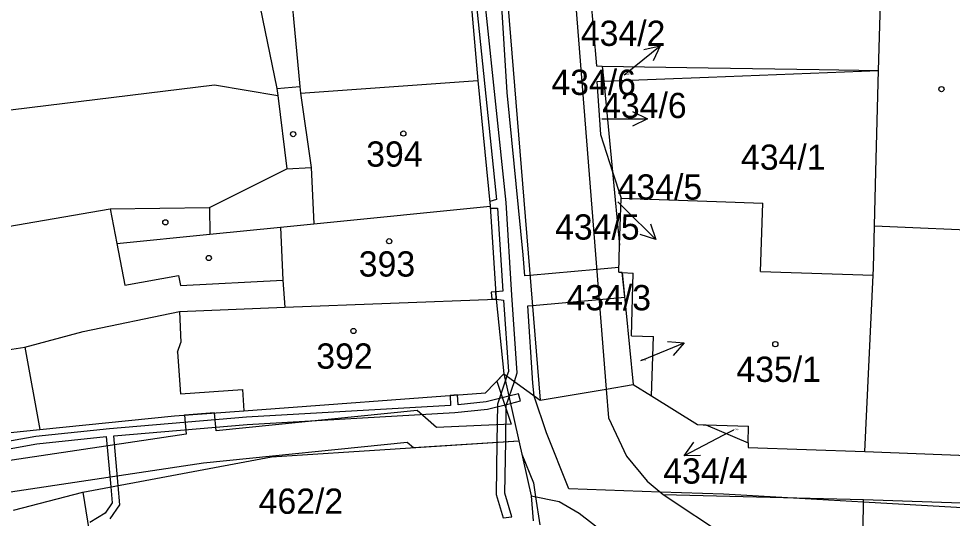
# Model space of a CAD drawing. Extents: x -785744 to -782822, y -1067550 to -1063910.
# Drawn here: x -783616.2 to -783553.3, y -1065390.1 to -1065356.5 of the extents above; entities that cross this region are included whole.
import ezdxf

# ---------------------------------------------------------------- set-up
doc = ezdxf.new("R2010")
doc.units = 0
for name, color, linetype in [('Hranice parcel', 7, 'Continuous'), ('Parcelní čísla', 7, 'Continuous'), ('Pop_ČP_popisy', 7, 'Continuous'), ('Vnitřní kresba', 7, 'Continuous'), ('Věcná břemena k části', 7, 'Continuous'), ('Značky budov', 7, 'Continuous')]:
    doc.layers.add(name, color=color, linetype=linetype)

msp = doc.modelspace()

# ---------------------------------------------------------------- linework, layer by layer
at = {"layer": 'Hranice parcel'}
for points in [[(-783586.16, -1065350.03), (-783585.25, -1065360.64)], [(-783558.27, -1065359.95), (-783558.01, -1065350.85)], [(-783600.7, -1065351.76), (-783598.78, -1065361.16)], [(-783577.66, -1065354.96), (-783577.26, -1065359.65)], [(-783577.26, -1065359.65), (-783576.87, -1065359.66)], [(-783576.87, -1065359.66), (-783569.75, -1065359.77)], [(-783576.87, -1065359.66), (-783576.77, -1065360.68)], [(-783569.75, -1065359.77), (-783562.28, -1065359.89)], [(-783569.71, -1065360.4), (-783558.27, -1065359.95)], [(-783562.28, -1065359.89), (-783558.27, -1065359.95)], [(-783558.46, -1065366.76), (-783558.27, -1065359.95)], [(-783597.19, -1065361.48), (-783585.25, -1065360.64)], [(-783585.25, -1065360.64), (-783584.42, -1065369.09)], [(-783576.77, -1065360.68), (-783569.71, -1065360.4)], [(-783640.36, -1065365.5), (-783602.98, -1065360.93)], [(-783602.98, -1065360.93), (-783598.71, -1065361.65)], [(-783598.78, -1065361.16), (-783597.24, -1065361.04)], [(-783598.78, -1065361.16), (-783598.71, -1065361.65)], [(-783597.24, -1065361.04), (-783597.19, -1065361.48)], [(-783577.23, -1065360.7), (-783576.77, -1065360.68)], [(-783577.23, -1065360.7), (-783577, -1065364.27)], [(-783576.77, -1065360.68), (-783576.18, -1065366.77)], [(-783598.71, -1065361.65), (-783598.11, -1065366.57)], [(-783577, -1065364.27), (-783576.18, -1065366.77)], [(-783603.3, -1065369.17), (-783598.11, -1065366.57)], [(-783576.18, -1065366.77), (-783575.7, -1065371.71)], [(-783576.18, -1065366.77), (-783575.6, -1065368.55)], [(-783558.55, -1065370.42), (-783558.46, -1065366.76)], [(-783575.7, -1065371.71), (-783575.6, -1065368.55)], [(-783575.6, -1065368.55), (-783569.18, -1065368.77)], [(-783569.18, -1065368.77), (-783566.06, -1065368.88)], [(-783621.32, -1065371.22), (-783610, -1065369.27)], [(-783610, -1065369.27), (-783603.3, -1065369.17)], [(-783610, -1065369.27), (-783609.55, -1065371.61)], [(-783596.29, -1065370.29), (-783584.42, -1065369.09)], [(-783584.42, -1065369.09), (-783584.01, -1065375.34)], [(-783566.22, -1065373.48), (-783566.06, -1065368.88)], [(-783603.28, -1065370.98), (-783598.52, -1065370.51)], [(-783598.52, -1065370.51), (-783596.29, -1065370.29)], [(-783558.62, -1065373.27), (-783558.55, -1065370.42)], [(-783609.55, -1065371.61), (-783603.28, -1065370.98)], [(-783575.76, -1065373.54), (-783575.7, -1065371.71)], [(-783575.76, -1065373.54), (-783575.52, -1065373.55)], [(-783575.52, -1065373.55), (-783574.79, -1065373.59)], [(-783575.52, -1065373.55), (-783574.79, -1065381.1)], [(-783574.91, -1065377.81), (-783574.79, -1065373.59)], [(-783566.22, -1065373.48), (-783558.64, -1065373.74)], [(-783559.2, -1065385.61), (-783558.64, -1065373.74)], [(-783558.64, -1065373.74), (-783558.62, -1065373.27)], [(-783598.23, -1065375.9), (-783584.01, -1065375.34)], [(-783584.01, -1065375.34), (-783583.49, -1065380.37)], [(-783611.82, -1065377.52), (-783605.33, -1065376.18)], [(-783605.33, -1065376.18), (-783598.23, -1065375.9)], [(-783615.75, -1065378.58), (-783611.82, -1065377.52)], [(-783574.91, -1065377.81), (-783573.42, -1065377.87)], [(-783573.56, -1065381.86), (-783573.42, -1065377.87)], [(-783619.84, -1065379.21), (-783615.75, -1065378.58)], [(-783584.72, -1065381.66), (-783583.49, -1065380.37)], [(-783583.49, -1065380.37), (-783582.49, -1065384.88)], [(-783583.49, -1065380.37), (-783581.05, -1065382.16)], [(-783581.05, -1065382.16), (-783576.6, -1065381.41)], [(-783576.6, -1065381.41), (-783574.79, -1065381.1)], [(-783574.79, -1065381.1), (-783573.56, -1065381.86)], [(-783601, -1065382.86), (-783584.72, -1065381.66)], [(-783573.56, -1065381.86), (-783570.46, -1065383.78)], [(-783614.73, -1065384.12), (-783605.66, -1065383.21)], [(-783605.66, -1065383.21), (-783601, -1065382.86)], [(-783570.46, -1065383.78), (-783570.07, -1065383.8)], [(-783570.07, -1065383.8), (-783569.9, -1065383.8)], [(-783569.9, -1065383.8), (-783567.02, -1065383.89)], [(-783569.9, -1065383.8), (-783567.05, -1065385.03)], [(-783567.05, -1065385.03), (-783567.02, -1065383.89)], [(-783618.71, -1065384.53), (-783614.73, -1065384.12)], [(-783599.13, -1065385.97), (-783582.49, -1065384.88)], [(-783582.49, -1065384.88), (-783581.66, -1065388.59)], [(-783567.05, -1065385.03), (-783567.05, -1065385.34)], [(-783567.05, -1065385.34), (-783559.2, -1065385.61)], [(-783559.2, -1065385.61), (-783529.82, -1065386.75)], [(-783611.83, -1065388.34), (-783599.13, -1065385.97)], [(-783616.51, -1065389.55), (-783611.83, -1065388.34)], [(-783611.83, -1065388.34), (-783610.81, -1065394.77)], [(-783581.66, -1065388.59), (-783581.52, -1065390.27)]]:
    msp.add_lwpolyline(points, dxfattribs=at)
at = {"layer": 'Pop_ČP_popisy'}
for p, q in [((-783575.31, -1065360.18), (-783572.974, -1065358.298)), ((-783576.83, -1065363.21), (-783573.83, -1065363.21)), ((-783575.39, -1065369.23), (-783573.26, -1065371.343)), ((-783574.14, -1065379.43), (-783571.363, -1065378.294)), ((-783568.7, -1065384.51), (-783571.365, -1065385.887))]:
    msp.add_line(p, q, dxfattribs=at)
for points in [[(-783574.066, -1065358.536), (-783572.974, -1065358.298), (-783573.439, -1065359.314)], [(-783575.39, -1065360.25), (-783575.31, -1065360.18)], [(-783574.83, -1065362.71), (-783573.83, -1065363.21), (-783574.83, -1065363.71)], [(-783576.9, -1065363.21), (-783576.83, -1065363.21)], [(-783575.83, -1065368.79), (-783575.39, -1065369.23)], [(-783573.618, -1065370.284), (-783573.26, -1065371.343), (-783574.322, -1065370.994)], [(-783572.478, -1065378.21), (-783571.363, -1065378.294), (-783572.1, -1065379.136)], [(-783574.27, -1065379.48), (-783574.14, -1065379.43)], [(-783568.03, -1065384.17), (-783568.7, -1065384.51)], [(-783570.248, -1065385.872), (-783571.365, -1065385.887), (-783570.706, -1065384.984)]]:
    msp.add_lwpolyline(points, dxfattribs=at)
at = {"layer": 'Vnitřní kresba'}
for points in [[(-783586.6, -1065314.24), (-783581.05, -1065382.16)], [(-783581.48, -1065319.9), (-783576.6, -1065381.41)], [(-783598.16, -1065351.18), (-783597.24, -1065361.04)], [(-783597.19, -1065361.48), (-783596.46, -1065366.49)], [(-783598.11, -1065366.57), (-783596.46, -1065366.49)], [(-783596.46, -1065366.49), (-783596.29, -1065370.29)], [(-783603.3, -1065369.17), (-783603.28, -1065370.98)], [(-783598.52, -1065370.51), (-783598.37, -1065374.08)], [(-783558.55, -1065370.42), (-783550.26, -1065370.78)], [(-783609.55, -1065371.61), (-783609.02, -1065374.41)], [(-783609.02, -1065374.41), (-783605.39, -1065373.75)], [(-783605.39, -1065373.75), (-783605.27, -1065374.44)], [(-783605.27, -1065374.44), (-783598.37, -1065374.08)], [(-783598.37, -1065374.08), (-783598.23, -1065375.9)], [(-783605.33, -1065376.18), (-783605.24, -1065378.27)], [(-783605.46, -1065378.91), (-783605.24, -1065378.27)], [(-783615.75, -1065378.58), (-783614.73, -1065384.12)], [(-783605.46, -1065378.91), (-783605.27, -1065381.73)], [(-783576.6, -1065381.41), (-783576.45, -1065383.34)], [(-783605.27, -1065381.73), (-783601.1, -1065381.44)], [(-783601.1, -1065381.44), (-783601, -1065382.86)], [(-783576.45, -1065383.34), (-783575.24, -1065385.92)], [(-783575.24, -1065385.92), (-783573.85, -1065387.61)], [(-783573.85, -1065387.61), (-783572.77, -1065388.49)], [(-783581.66, -1065388.59), (-783579.77, -1065388.97)], [(-783572.77, -1065388.49), (-783568.43, -1065391.37)], [(-783572.77, -1065388.49), (-783559.29, -1065388.83)], [(-783559.33, -1065392.94), (-783559.29, -1065388.83)], [(-783559.29, -1065388.83), (-783504.09, -1065390.72)], [(-783579.77, -1065388.97), (-783578.42, -1065389.75)], [(-783578.42, -1065389.75), (-783575.43, -1065392.07)]]:
    msp.add_lwpolyline(points, dxfattribs=at)
at = {"layer": 'Věcná břemena k části'}
for points in [[(-783585.95, -1065349.7), (-783583.98, -1065368.63)], [(-783583.35, -1065368.84), (-783585.38, -1065349.39)], [(-783586.16, -1065350.03), (-783585.25, -1065360.64)], [(-783583.27, -1065361.44), (-783583.67, -1065354.91)], [(-783585.25, -1065360.64), (-783584.42, -1065369.09)], [(-783582.2, -1065372.37), (-783583.27, -1065361.44)], [(-783583.98, -1065368.63), (-783584.45, -1065368.78)], [(-783584.45, -1065368.78), (-783584.42, -1065369.09)], [(-783582.95, -1065375.07), (-783583.35, -1065368.84)], [(-783584.42, -1065369.09), (-783584.01, -1065375.34)], [(-783584.42, -1065369.09), (-783584.41, -1065369.22)], [(-783584.41, -1065369.22), (-783583.93, -1065369.23)], [(-783583.93, -1065369.23), (-783583.57, -1065374.81)], [(-783582.09, -1065373.79), (-783582.2, -1065372.37)], [(-783575.75, -1065373.22), (-783577.24, -1065373.35)], [(-783575.76, -1065373.54), (-783575.75, -1065373.22)], [(-783581.74, -1065373.76), (-783582.09, -1065373.79)], [(-783577.24, -1065373.35), (-783581.74, -1065373.76)], [(-783575.52, -1065373.55), (-783575.76, -1065373.54)], [(-783575.36, -1065375.22), (-783575.52, -1065373.55)], [(-783584.04, -1065374.85), (-783584.34, -1065374.87)], [(-783584.34, -1065374.87), (-783584.31, -1065375.35)], [(-783583.57, -1065374.81), (-783584.04, -1065374.85)], [(-783584.01, -1065375.34), (-783584.04, -1065374.85)], [(-783584.04, -1065374.85), (-783584.01, -1065375.34)], [(-783582.59, -1065380.3), (-783582.95, -1065375.07)], [(-783584.31, -1065375.35), (-783584.01, -1065375.34)], [(-783584.01, -1065375.34), (-783583.49, -1065380.37)], [(-783584.01, -1065375.34), (-783583.53, -1065375.41)], [(-783583.53, -1065375.41), (-783583.19, -1065380.22)], [(-783581.57, -1065375.77), (-783577.08, -1065375.37)], [(-783577.08, -1065375.37), (-783575.36, -1065375.22)], [(-783581.88, -1065375.8), (-783581.57, -1065375.77)], [(-783581.55, -1065381.01), (-783581.88, -1065375.8)], [(-783583.49, -1065380.37), (-783583.96, -1065380.86)], [(-783583.29, -1065380.52), (-783583.39, -1065380.81)], [(-783583.19, -1065380.22), (-783583.29, -1065380.52)], [(-783582.78, -1065380.89), (-783582.59, -1065380.3)], [(-783583.96, -1065380.86), (-783583, -1065383.77)], [(-783583.39, -1065380.81), (-783583.93, -1065382.41)], [(-783583.33, -1065382.51), (-783582.78, -1065380.89)], [(-783581.45, -1065381.87), (-783581.55, -1065381.01)], [(-783586.62, -1065381.8), (-783587.12, -1065381.84)], [(-783587.12, -1065381.84), (-783587.08, -1065382.51)], [(-783586.58, -1065382.46), (-783586.62, -1065381.8)], [(-783583.16, -1065381.88), (-783584.68, -1065382.26)], [(-783582.5, -1065381.72), (-783583.16, -1065381.88)], [(-783582.38, -1065382.2), (-783582.5, -1065381.72)], [(-783580.63, -1065384.35), (-783581.45, -1065381.87)], [(-783587.08, -1065382.51), (-783600.82, -1065383.29)], [(-783584.68, -1065382.26), (-783586.58, -1065382.46)], [(-783584.6, -1065382.76), (-783583.05, -1065382.37)], [(-783583.93, -1065382.41), (-783583.97, -1065384.98)], [(-783583.37, -1065384.94), (-783583.33, -1065382.51)], [(-783583.05, -1065382.37), (-783582.38, -1065382.2)], [(-783600.82, -1065383.29), (-783610.05, -1065384.07)], [(-783602.97, -1065383.01), (-783604.99, -1065383.16)], [(-783604.99, -1065383.16), (-783604.88, -1065384.44)], [(-783602.87, -1065384.22), (-783602.97, -1065383.01)], [(-783589.34, -1065382.84), (-783602.87, -1065384.22)], [(-783600.78, -1065383.79), (-783586.79, -1065382.99)], [(-783588.03, -1065383.98), (-783589.34, -1065382.84)], [(-783586.79, -1065382.99), (-783584.6, -1065382.76)], [(-783609.76, -1065384.55), (-783600.78, -1065383.79)], [(-783583, -1065383.77), (-783588.03, -1065383.98)], [(-783604.88, -1065384.44), (-783619.63, -1065386.64)], [(-783610.05, -1065384.07), (-783615.01, -1065384.6)], [(-783609.46, -1065387.9), (-783609.76, -1065384.55)], [(-783579.12, -1065388.13), (-783580.63, -1065384.35)], [(-783618.8, -1065385.79), (-783614.94, -1065385.1)], [(-783615.01, -1065384.6), (-783618.67, -1065385.25)], [(-783614.94, -1065385.1), (-783610.26, -1065384.6)], [(-783610.26, -1065384.6), (-783609.95, -1065387.99)], [(-783603.72, -1065386.37), (-783590, -1065384.98)], [(-783590, -1065384.98), (-783589.58, -1065385.34)], [(-783589.58, -1065385.34), (-783582.49, -1065384.88)], [(-783583.97, -1065384.98), (-783584.02, -1065388.5)], [(-783583.42, -1065388.42), (-783583.37, -1065384.94)], [(-783582.49, -1065384.88), (-783582.29, -1065385.78)], [(-783582.29, -1065385.78), (-783581.51, -1065387.71)], [(-783620.17, -1065388.83), (-783603.72, -1065386.37)], [(-783609.95, -1065387.99), (-783609.86, -1065389.06)], [(-783609.34, -1065389.2), (-783609.46, -1065387.9)], [(-783581.51, -1065387.71), (-783581.37, -1065388.65)], [(-783572.96, -1065388.34), (-783579.12, -1065388.13)], [(-783584.02, -1065388.5), (-783583.55, -1065390.08)], [(-783582.95, -1065390), (-783583.42, -1065388.42)], [(-783581.37, -1065388.65), (-783581.08, -1065390.55)], [(-783568.71, -1065388.48), (-783572.96, -1065388.34)], [(-783559.29, -1065389.02), (-783568.71, -1065388.48)], [(-783609.86, -1065389.06), (-783610.34, -1065389.75)], [(-783609.99, -1065390.13), (-783609.34, -1065389.2)], [(-783544.41, -1065389.88), (-783559.29, -1065389.02)], [(-783610.34, -1065389.75), (-783611.37, -1065390.39)], [(-783583.55, -1065390.08), (-783582.95, -1065390)]]:
    msp.add_lwpolyline(points, dxfattribs=at)
at = {"layer": 'Značky budov'}
for centre in [(-783554.04, -1065361.21), (-783597.68, -1065364.24), (-783590.26, -1065364.2), (-783606.28, -1065370.18), (-783591.21, -1065371.45), (-783603.36, -1065372.58), (-783593.62, -1065377.49), (-783565.22, -1065378.38)]:
    msp.add_circle(centre, 0.175, dxfattribs=at)

# ---------------------------------------------------------------- texts
at = {"layer": 'Parcelní čísla'}
for s, height, p in [('434/2', 0.1, (-783575.39, -1065360.25)), ('434/6', 1.7, (-783576.88, -1065363.16)), ('394', 1.7, (-783592.76, -1065366.43)), ('434/1', 1.7, (-783567.53, -1065366.64)), ('434/5', 1.7, (-783575.83, -1065368.65)), ('393', 1.7, (-783593.26, -1065373.83)), ('392', 1.7, (-783596.12, -1065380.03)), ('434/3', 0.1, (-783574.27, -1065379.48)), ('435/1', 1.7, (-783567.84, -1065380.92)), ('434/4', 0.1, (-783568.03, -1065384.17)), ('462/2', 1.7, (-783600, -1065389.8))]:
    msp.add_text(s, height=height, dxfattribs=at).set_placement(p)
at = {"layer": 'Pop_ČP_popisy'}
for s, p in [('434/2', (-783578.312, -1065358.3)), ('434/6', (-783580.292, -1065361.6)), ('434/5', (-783580.045, -1065371.34)), ('434/3', (-783579.276, -1065376.1)), ('434/4', (-783572.762, -1065387.77))]:
    msp.add_text(s, height=1.7, dxfattribs=at).set_placement(p)

doc.saveas('drawing.dxf')
